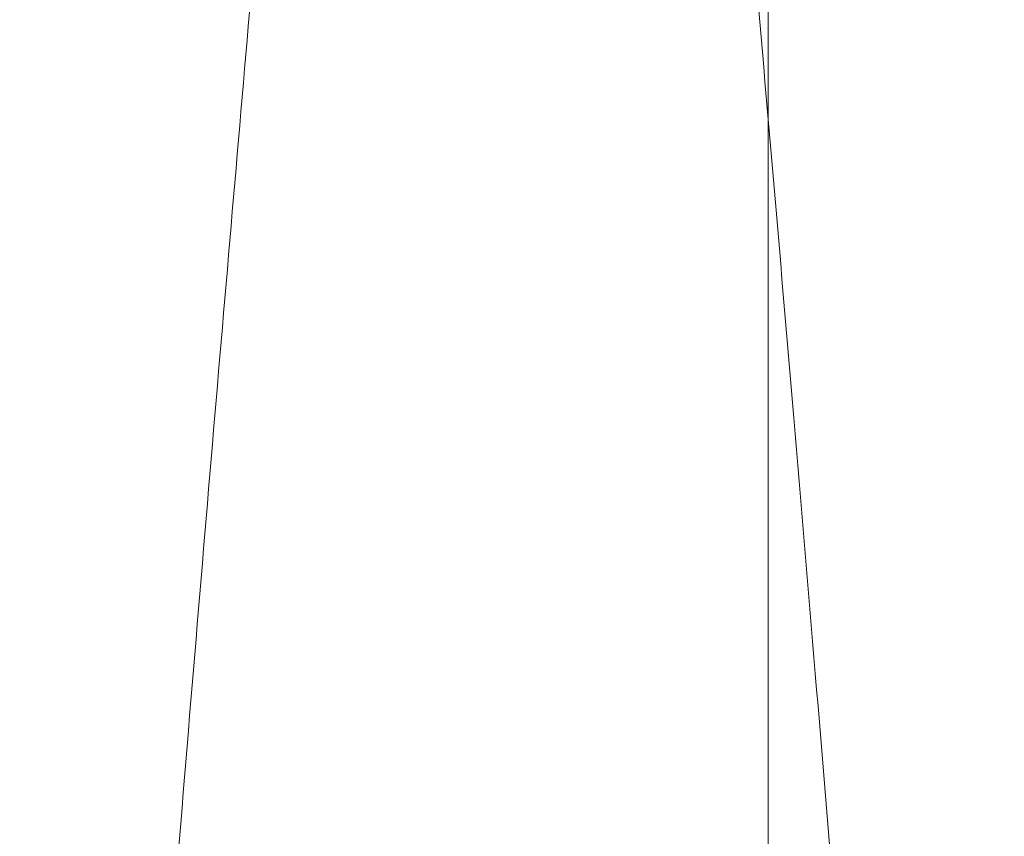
# Model space of a CAD drawing. Header units: inches. Extents: x 1 to 109, y 1 to 85.
# Tile 869 of 1056: x 88.54879 to 88.5521, y 24.49651 to 24.49926. Entities that reach past the tile are written whole.
import ezdxf

# ---------------------------------------------------------------- set-up
doc = ezdxf.new("R2010")
doc.units = ezdxf.units.IN
doc.header["$MEASUREMENT"] = 0

msp = doc.modelspace()

# ---------------------------------------------------------------- linework, layer by layer
at = {"color": 7, "linetype": 'Continuous', "lineweight": 15, "ltscale": 5}
msp.add_line((88.5513059, 24.3550245), (88.5513059, 24.5133522), dxfattribs=at)
for points in [[(88.5553007, 24.4341884), (88.5552111, 24.4360523), (88.5550306, 24.4398112), (88.554745, 24.4454627), (88.5544478, 24.451134), (88.5541399, 24.4567788), (88.5538238, 24.4623489), (88.5535082, 24.4676916), (88.5531957, 24.4727715), (88.5528888, 24.4775614), (88.5525838, 24.4821258), (88.5522828, 24.486433), (88.5519822, 24.4905357), (88.5516844, 24.4943903), (88.5513923, 24.497955), (88.5511124, 24.501144), (88.550847, 24.5039782), (88.5505693, 24.5064731), (88.5502845, 24.5085857), (88.5499943, 24.510314), (88.5497011, 24.5116582), (88.5494013, 24.5126327), (88.5490969, 24.5132232), (88.5487841, 24.513425), (88.5484651, 24.5132068), (88.5481426, 24.512543), (88.5478256, 24.5114491), (88.5475164, 24.5099428), (88.5472174, 24.5080482), (88.5469358, 24.5058364), (88.5466726, 24.5033537), (88.5464212, 24.5006182), (88.5461554, 24.4975625), (88.5458791, 24.4941712), (88.5455866, 24.4903796), (88.5452796, 24.486184), (88.5449599, 24.4815898), (88.544636, 24.4767104), (88.5443105, 24.4715845), (88.5439861, 24.4662549), (88.5436717, 24.4608713), (88.5433694, 24.4554893), (88.5430809, 24.4501583), (88.5428022, 24.4448109), (88.5425342, 24.4394859), (88.5423642, 24.435945), (88.5422798, 24.4341884)], [(88.5585559, 24.4341884), (88.5584663, 24.4360523), (88.5582858, 24.4398112), (88.5580002, 24.4454627), (88.557703, 24.451134), (88.5573951, 24.4567788), (88.5570791, 24.4623489), (88.5567634, 24.4676916), (88.5564509, 24.4727715), (88.556144, 24.4775614), (88.555839, 24.4821258), (88.555538, 24.486433), (88.5552374, 24.4905357), (88.5549396, 24.4943903), (88.5546475, 24.497955), (88.5543676, 24.501144), (88.5541022, 24.5039782), (88.5538245, 24.5064731), (88.5535397, 24.5085857), (88.5532495, 24.510314), (88.5529563, 24.5116582), (88.5526565, 24.5126327), (88.5523521, 24.5132232), (88.5520393, 24.513425), (88.5517203, 24.5132068), (88.5513978, 24.512543), (88.5510808, 24.5114491), (88.5507716, 24.5099428), (88.5504726, 24.5080482), (88.550191, 24.5058364), (88.5499278, 24.5033537), (88.5496764, 24.5006182), (88.5494106, 24.4975625), (88.5491343, 24.4941712), (88.5488418, 24.4903796), (88.5485348, 24.486184), (88.5482151, 24.4815898), (88.5478912, 24.4767104), (88.5475657, 24.4715845), (88.5472413, 24.4662549), (88.5469269, 24.4608713), (88.5466246, 24.4554893), (88.5463361, 24.4501583), (88.5460575, 24.4448109), (88.5457894, 24.4394859), (88.5456194, 24.435945), (88.5455351, 24.4341884)]]:
    msp.add_open_spline(points, degree=3, knots=[0, 0, 0, 0, 0.022479, 0.045331, 0.068506, 0.091948, 0.115595, 0.139386, 0.161889, 0.184404, 0.206874, 0.229245, 0.25146, 0.274794, 0.297838, 0.320536, 0.342918, 0.365562, 0.38856, 0.410518, 0.432694, 0.455036, 0.47749, 0.5, 0.523873, 0.547679, 0.571351, 0.594825, 0.618042, 0.640943, 0.662202, 0.683327, 0.704778, 0.726531, 0.74854, 0.772107, 0.795844, 0.819687, 0.843568, 0.86742, 0.891176, 0.913429, 0.935486, 0.957297, 0.978816, 1, 1, 1, 1], dxfattribs=at)

doc.saveas('drawing.dxf')
